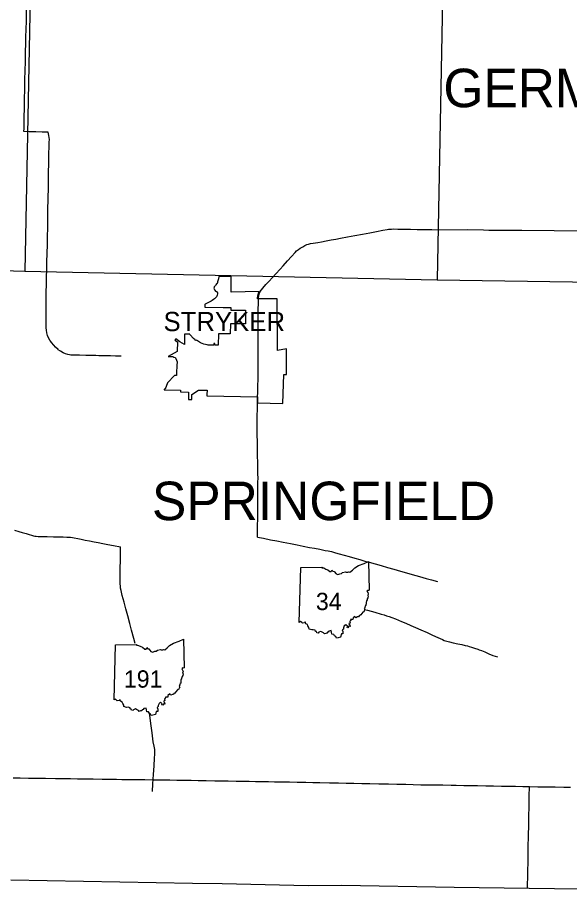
# Model space of a CAD drawing. Extents: x -232 to 448, y 619 to 1059.
# Drawn here: x -84.83 to -55.4, y 850.04 to 896.53 of the extents above; entities that cross this region are included whole.
import ezdxf

# ---------------------------------------------------------------- set-up
doc = ezdxf.new("R2010")
doc.units = 0
doc.layers.add('Default', color=7, linetype='Continuous')

msp = doc.modelspace()

# ---------------------------------------------------------------- linework, layer by layer
at = {"layer": 'Default'}
for p, q in [((-83.673, 921.377), (-84.441, 883.001)), ((-84.441, 883.001), (-62.463, 882.554)), ((-73.431, 882.716), (-74.093, 882.716)), ((-74.84, 881.232), (-74.843, 881.089)), ((-73.454, 881.067), (-73.455, 880.93)), ((-73.455, 880.93), (-72.67, 880.926)), ((-75.919, 879.658), (-75.933, 879.093)), ((-75.652, 879.653), (-75.919, 879.658)), ((-76.383, 879.404), (-76.435, 879.327)), ((-76.435, 879.327), (-76.303, 879.247)), ((-76.303, 879.247), (-76.315, 878.719)), ((-75.293, 879.324), (-75.308, 879.307)), ((-74.367, 879.16), (-74.371, 879.067)), ((-74.315, 879.159), (-74.367, 879.16)), ((-74.312, 879.065), (-74.315, 879.159)), ((-76.315, 878.719), (-76.789, 878.466)), ((-76.452, 877.452), (-76.826, 877.048)), ((-76.357, 877.447), (-76.452, 877.452)), ((-76.826, 877.048), (-76.948, 876.726)), ((-77.005, 876.722), (-77.006, 876.686)), ((-77.006, 876.686), (-76.134, 876.656)), ((-76.948, 876.726), (-77.005, 876.722)), ((-76.134, 876.656), (-76.136, 876.578)), ((-76.136, 876.578), (-75.708, 876.565)), ((-75.708, 876.565), (-75.711, 876.161)), ((-75.535, 876.158), (-75.532, 876.435)), ((-75.532, 876.435), (-75.174, 876.668)), ((-75.174, 876.668), (-74.726, 876.661)), ((-75.711, 876.161), (-75.535, 876.158)), ((-69.809, 864.287), (-69.727, 867.216)), ((-69.809, 864.287), (-69.727, 867.216)), ((-79.678, 860.153), (-79.596, 863.082)), ((-79.678, 860.153), (-79.596, 863.082))]:
    msp.add_line(p, q, dxfattribs=at)
for points in [[(-61.94, 909.617), (-62.463, 882.554)], [(-84.481, 890.806), (-84.471, 891.214), (-84.461, 891.703), (-84.451, 892.205), (-84.442, 892.68), (-84.429, 893.224), (-84.422, 893.695), (-84.409, 894.185), (-84.394, 894.709), (-84.382, 895.128), (-84.375, 895.496), (-84.365, 895.885), (-84.352, 896.349), (-84.347, 896.827), (-84.337, 897.301), (-84.328, 897.774), (-84.328, 897.781)], [(-83.049, 879.26), (-83.102, 879.334), (-83.174, 879.458), (-83.223, 879.573), (-83.259, 879.715), (-83.283, 879.866), (-83.295, 879.992), (-83.3, 880.171), (-83.3, 880.459), (-83.307, 880.724), (-83.301, 880.944), (-83.302, 881.302), (-83.298, 881.613), (-83.296, 881.935), (-83.29, 882.244), (-83.284, 882.663), (-83.271, 883.122), (-83.261, 883.5), (-83.251, 883.948), (-83.237, 884.435), (-83.233, 884.836), (-83.219, 885.334), (-83.212, 885.827), (-83.205, 886.389), (-83.194, 886.763), (-83.193, 887.01), (-83.182, 887.351), (-83.174, 887.75), (-83.168, 888.262), (-83.159, 888.755), (-83.151, 889.282), (-83.144, 889.631), (-83.133, 889.884), (-83.13, 890.03), (-83.14, 890.141), (-83.152, 890.236), (-83.175, 890.331), (-83.198, 890.41), (-83.517, 890.421), (-83.85, 890.427), (-84.204, 890.437), (-84.482, 890.447), (-84.481, 890.607), (-84.481, 890.806)], [(-71.984, 881.538), (-71.982, 881.593), (-71.972, 881.686), (-71.953, 881.757), (-71.929, 881.835), (-71.886, 881.924), (-71.826, 882.009), (-71.75, 882.104), (-71.583, 882.289), (-71.41, 882.474), (-71.253, 882.647), (-71.057, 882.865), (-70.835, 883.108), (-70.664, 883.3), (-70.436, 883.555), (-70.229, 883.785), (-70.028, 883.998), (-69.948, 884.083), (-69.855, 884.163), (-69.759, 884.234), (-69.626, 884.313), (-69.515, 884.372), (-69.403, 884.423), (-69.32, 884.448), (-69.214, 884.478), (-69.074, 884.501), (-68.824, 884.543), (-68.617, 884.577), (-68.369, 884.62), (-68.111, 884.671), (-67.863, 884.717), (-67.613, 884.764), (-67.233, 884.837), (-66.85, 884.91), (-66.433, 884.986), (-66.055, 885.057), (-65.699, 885.125), (-65.36, 885.189), (-65.123, 885.23), (-65.054, 885.243), (-64.978, 885.251), (-64.898, 885.255), (-64.784, 885.257), (-64.55, 885.251), (-64.229, 885.245), (-63.884, 885.239), (-63.532, 885.235), (-63.158, 885.23), (-62.75, 885.224), (-62.411, 885.218)], [(-62.411, 885.218), (-60.819, 885.234), (-59.99, 885.206), (-59.711, 885.198), (-57.944, 885.192), (-54.499, 885.158), (-51.585, 885.128), (-50.017, 885.099), (-47.59, 885.046), (-46.955, 885.03)], [(-116.86, 883.788), (-95.963, 883.341), (-84.441, 883.001)], [(-74.093, 882.716), (-74.115, 882.601), (-74.164, 882.445), (-74.173, 882.398), (-74.193, 882.356), (-74.221, 882.328), (-74.258, 882.285), (-74.279, 882.238), (-74.301, 882.205), (-74.336, 882.165), (-74.342, 882.154), (-74.348, 882.129), (-74.359, 882.093), (-74.331, 882.014), (-74.305, 881.988), (-74.268, 881.95), (-74.223, 881.927), (-74.171, 881.861), (-74.168, 881.837), (-74.164, 881.794), (-74.176, 881.73), (-74.224, 881.646), (-74.262, 881.596), (-74.324, 881.54), (-74.376, 881.489), (-74.451, 881.441), (-74.513, 881.404), (-74.617, 881.36), (-74.726, 881.307), (-74.817, 881.247), (-74.84, 881.232)], [(-73.447, 881.896), (-73.431, 882.716)], [(-62.463, 882.554), (-51.629, 882.386), (-51.711, 877.081), (-51.822, 871.726)], [(-72.036, 881.535), (-72.033, 881.593), (-72.023, 881.686), (-72.005, 881.757), (-71.98, 881.835), (-71.938, 881.922), (-73.447, 881.896)], [(-70.967, 878.779), (-70.993, 881.525), (-72.036, 881.535)], [(-72.003, 879.319), (-72.001, 879.678), (-71.999, 879.987), (-71.996, 880.374), (-71.996, 880.732), (-71.995, 881.026), (-71.99, 881.24), (-71.987, 881.449), (-71.984, 881.538)], [(-74.843, 881.089), (-73.857, 881.069), (-73.454, 881.067)], [(-72.67, 880.926), (-72.678, 880.208), (-73.473, 880.197), (-73.485, 879.667), (-74.108, 879.673), (-74.124, 879.059), (-74.312, 879.065)], [(-75.439, 879.413), (-75.618, 879.61), (-75.639, 879.636), (-75.649, 879.649), (-75.652, 879.653)], [(-82.653, 878.821), (-82.657, 878.825), (-82.801, 878.949), (-82.9, 879.068), (-83.008, 879.204), (-83.049, 879.26)], [(-76.174, 879.243), (-76.383, 879.404)], [(-75.933, 879.093), (-76.174, 879.243)], [(-75.308, 879.307), (-75.349, 879.337), (-75.358, 879.343), (-75.439, 879.413)], [(-74.709, 879.073), (-74.895, 879.113), (-75.066, 879.186), (-75.293, 879.324)], [(-72.004, 878.993), (-72.003, 879.308), (-72.003, 879.319)], [(-81.69, 878.528), (-81.852, 878.53), (-81.978, 878.531), (-82.054, 878.545), (-82.152, 878.567), (-82.269, 878.605), (-82.391, 878.659), (-82.544, 878.744), (-82.653, 878.821)], [(-74.371, 879.067), (-74.67, 879.065), (-74.709, 879.073)], [(-72.004, 878.4), (-72.004, 878.674), (-72.004, 878.993)], [(-70.495, 877.497), (-70.496, 878.869), (-70.967, 878.779)], [(-80.661, 878.507), (-80.824, 878.512), (-81.18, 878.519), (-81.527, 878.526), (-81.69, 878.528)], [(-79.306, 878.476), (-79.604, 878.485), (-79.866, 878.488), (-80.197, 878.497), (-80.497, 878.503), (-80.661, 878.507)], [(-76.789, 878.466), (-76.748, 878.466), (-76.681, 878.466), (-76.555, 878.456)], [(-76.555, 878.456), (-76.49, 878.43), (-76.431, 878.399), (-76.413, 878.384), (-76.35, 878.255), (-76.322, 878.166), (-76.319, 878.124), (-76.328, 878.024), (-76.343, 877.908), (-76.337, 877.84), (-76.346, 877.735)], [(-72.004, 877.489), (-72.005, 877.527), (-72.007, 877.742), (-72.006, 878.043), (-72.004, 878.384), (-72.004, 878.4)], [(-76.346, 877.735), (-76.349, 877.629)], [(-76.349, 877.629), (-76.357, 877.447)], [(-74.73, 876.354), (-72.036, 876.311), (-72.038, 875.986), (-70.69, 875.952), (-70.635, 877.499)], [(-72.026, 876.36), (-72.024, 876.483), (-72.012, 876.904), (-72.004, 877.255), (-72.003, 877.36), (-72.004, 877.489)], [(-70.635, 877.499), (-70.495, 877.497)], [(-74.726, 876.661), (-74.729, 876.431), (-74.73, 876.354)], [(-72.03, 876.037), (-72.03, 876.124), (-72.026, 876.36)], [(-72.035, 868.83), (-72.031, 869.401), (-72.023, 869.859), (-72.021, 870.367), (-72.015, 870.858), (-72.011, 871.29), (-72.009, 871.733), (-72.008, 872.007), (-72.013, 872.177), (-72.019, 872.494), (-72.023, 872.833), (-72.027, 873.154), (-72.033, 873.534), (-72.043, 873.896), (-72.046, 874.295), (-72.056, 874.608), (-72.055, 874.801), (-72.047, 875.226), (-72.031, 875.729), (-72.03, 876.037)], [(-84.981, 869.203), (-84.761, 869.138), (-84.571, 869.079), (-84.369, 869.02), (-84.198, 868.969), (-84.073, 868.935), (-83.979, 868.906), (-83.897, 868.889), (-83.828, 868.881), (-83.735, 868.872), (-83.647, 868.867), (-83.538, 868.862), (-83.248, 868.856), (-82.909, 868.844), (-82.625, 868.845), (-82.385, 868.842), (-82.2, 868.837), (-82.074, 868.831), (-81.994, 868.829), (-81.904, 868.814), (-81.81, 868.795), (-81.618, 868.758), (-81.442, 868.723), (-81.223, 868.677), (-80.988, 868.632), (-80.744, 868.584), (-80.534, 868.543), (-80.284, 868.494), (-80.008, 868.443), (-79.709, 868.384), (-79.337, 868.313)], [(-72.035, 868.83), (-71.72, 868.768), (-71.342, 868.689), (-70.998, 868.626), (-70.663, 868.557), (-70.284, 868.487), (-69.928, 868.417), (-69.609, 868.354), (-69.259, 868.285), (-68.999, 868.236), (-68.711, 868.181), (-68.428, 868.123), (-68.263, 868.092), (-68.091, 868.056), (-67.875, 867.995), (-67.681, 867.94), (-67.415, 867.864), (-67.142, 867.791), (-66.842, 867.704), (-66.583, 867.631), (-66.305, 867.551), (-66.074, 867.489), (-65.768, 867.403), (-65.44, 867.311), (-65.113, 867.217), (-64.776, 867.122), (-64.407, 867.019), (-64.084, 866.929), (-63.785, 866.836), (-63.407, 866.733), (-63.05, 866.633), (-62.752, 866.548), (-62.444, 866.464)], [(-78.56, 863.163), (-78.634, 863.433), (-78.75, 863.874), (-78.845, 864.226), (-78.954, 864.64), (-79.053, 865.013), (-79.146, 865.365), (-79.245, 865.723), (-79.287, 865.899), (-79.307, 865.992), (-79.331, 866.11), (-79.342, 866.221), (-79.349, 866.343), (-79.348, 866.581), (-79.35, 866.879), (-79.347, 867.204), (-79.342, 867.553), (-79.337, 868.313)], [(-69.727, 867.216), (-68.591, 867.235), (-68.608, 867.199), (-68.501, 867.192), (-68.387, 867.129), (-68.291, 867.09), (-68.173, 866.997), (-68.103, 866.998), (-68.073, 867.074), (-68.019, 867.015), (-67.955, 867.005), (-67.844, 866.865), (-67.752, 866.834), (-67.643, 866.882), (-67.561, 866.89), (-67.501, 866.938), (-67.345, 866.978), (-67.302, 866.954), (-67.219, 866.959), (-67.178, 866.977), (-67.106, 866.961), (-66.979, 867.067), (-66.848, 867.193), (-66.648, 867.311), (-66.348, 867.424), (-66.111, 867.524), (-66.077, 866.004)], [(-69.727, 867.216), (-68.591, 867.235), (-68.608, 867.199), (-68.501, 867.192), (-68.387, 867.129), (-68.291, 867.09), (-68.173, 866.997), (-68.103, 866.998), (-68.073, 867.074), (-68.019, 867.015), (-67.955, 867.005), (-67.844, 866.865), (-67.752, 866.834), (-67.643, 866.882), (-67.561, 866.89), (-67.501, 866.938), (-67.345, 866.978), (-67.302, 866.954), (-67.219, 866.959), (-67.178, 866.977), (-67.106, 866.961), (-66.979, 867.067), (-66.848, 867.193), (-66.648, 867.311), (-66.348, 867.424), (-66.111, 867.524), (-66.077, 866.004)], [(-66.077, 866.004), (-66.112, 865.983), (-66.166, 865.993), (-66.203, 865.95), (-66.157, 865.879), (-66.136, 865.804), (-66.155, 865.721), (-66.136, 865.653), (-66.149, 865.595), (-66.183, 865.539), (-66.195, 865.484), (-66.224, 865.427), (-66.222, 865.395), (-66.249, 865.37), (-66.244, 865.275), (-66.258, 865.222), (-66.254, 865.177), (-66.299, 865.165), (-66.288, 865.127), (-66.317, 865.098), (-66.311, 865.048), (-66.343, 865.017), (-66.312, 864.953), (-66.337, 864.932), (-66.358, 864.855), (-66.416, 864.839), (-66.531, 864.697), (-66.572, 864.644), (-66.618, 864.63), (-66.643, 864.575), (-66.7, 864.575), (-66.785, 864.537), (-66.84, 864.603), (-66.937, 864.524), (-66.948, 864.432), (-67.07, 864.435), (-67.065, 864.389), (-67.093, 864.376), (-67.118, 864.329), (-67.103, 864.247), (-67.16, 864.226), (-67.153, 864.178), (-67.117, 864.149), (-67.1, 864.058), (-67.161, 864.076), (-67.211, 864), (-67.262, 864.018), (-67.246, 864.083), (-67.332, 864.161), (-67.414, 864.098), (-67.457, 863.998), (-67.457, 863.931), (-67.518, 863.89), (-67.479, 863.795), (-67.486, 863.729), (-67.485, 863.667), (-67.561, 863.669), (-67.608, 863.501)], [(-66.077, 866.004), (-66.112, 865.983), (-66.166, 865.993), (-66.203, 865.95), (-66.157, 865.879), (-66.136, 865.804), (-66.155, 865.721), (-66.136, 865.653), (-66.149, 865.595), (-66.183, 865.539), (-66.195, 865.484), (-66.224, 865.427), (-66.222, 865.395), (-66.249, 865.37), (-66.244, 865.275), (-66.258, 865.222), (-66.254, 865.177), (-66.299, 865.165), (-66.288, 865.127), (-66.317, 865.098), (-66.311, 865.048), (-66.343, 865.017), (-66.312, 864.953), (-66.337, 864.932), (-66.358, 864.855), (-66.416, 864.839), (-66.531, 864.697), (-66.572, 864.644), (-66.618, 864.63), (-66.643, 864.575), (-66.7, 864.575), (-66.785, 864.537), (-66.84, 864.603), (-66.937, 864.524), (-66.948, 864.432), (-67.07, 864.435), (-67.065, 864.389), (-67.093, 864.376), (-67.118, 864.329), (-67.103, 864.247), (-67.16, 864.226), (-67.153, 864.178), (-67.117, 864.149), (-67.1, 864.058), (-67.161, 864.076), (-67.211, 864), (-67.262, 864.018), (-67.246, 864.083), (-67.332, 864.161), (-67.414, 864.098), (-67.457, 863.998), (-67.457, 863.931), (-67.518, 863.89), (-67.479, 863.795), (-67.486, 863.729), (-67.485, 863.667), (-67.561, 863.669), (-67.608, 863.501)], [(-66.325, 864.98), (-66.179, 864.938), (-65.787, 864.829), (-65.447, 864.728), (-65.29, 864.687), (-65.16, 864.639), (-65.017, 864.592), (-64.877, 864.54), (-64.684, 864.47), (-64.521, 864.41), (-64.351, 864.335), (-64.121, 864.239), (-63.857, 864.126), (-63.61, 864.02), (-63.322, 863.896), (-62.993, 863.742), (-62.699, 863.601), (-62.417, 863.481), (-62.182, 863.365), (-62.085, 863.327), (-62.018, 863.303), (-61.938, 863.282), (-61.808, 863.251), (-61.605, 863.203), (-61.354, 863.146), (-61.15, 863.103), (-60.96, 863.058), (-60.846, 863.032), (-60.748, 863.002), (-60.636, 862.968), (-60.459, 862.909), (-60.296, 862.855), (-60.212, 862.831), (-60.097, 862.783), (-59.916, 862.709), (-59.703, 862.618), (-59.482, 862.529), (-59.25, 862.451)], [(-67.608, 863.501), (-67.74, 863.469), (-67.832, 863.449), (-67.865, 863.526), (-67.931, 863.566), (-67.973, 863.643), (-68.068, 863.654), (-68.09, 863.759), (-68.101, 863.845), (-68.23, 863.824), (-68.266, 863.771), (-68.311, 863.757), (-68.338, 863.704), (-68.401, 863.7), (-68.468, 863.675), (-68.512, 863.727), (-68.621, 863.779), (-68.671, 863.806), (-68.774, 863.764), (-68.796, 863.715), (-68.878, 863.736), (-68.898, 863.791), (-68.947, 863.808), (-68.958, 863.866), (-69.065, 863.897), (-69.146, 863.885), (-69.289, 863.932), (-69.298, 864.009), (-69.347, 864.102), (-69.372, 864.167), (-69.463, 864.217), (-69.482, 864.294), (-69.511, 864.292), (-69.537, 864.26), (-69.638, 864.246), (-69.678, 864.278), (-69.734, 864.331), (-69.809, 864.287)], [(-67.608, 863.501), (-67.74, 863.469), (-67.832, 863.449), (-67.865, 863.526), (-67.931, 863.566), (-67.973, 863.643), (-68.068, 863.654), (-68.09, 863.759), (-68.101, 863.845), (-68.23, 863.824), (-68.266, 863.771), (-68.311, 863.757), (-68.338, 863.704), (-68.401, 863.7), (-68.468, 863.675), (-68.512, 863.727), (-68.621, 863.779), (-68.671, 863.806), (-68.774, 863.764), (-68.796, 863.715), (-68.878, 863.736), (-68.898, 863.791), (-68.947, 863.808), (-68.958, 863.866), (-69.065, 863.897), (-69.146, 863.885), (-69.289, 863.932), (-69.298, 864.009), (-69.347, 864.102), (-69.372, 864.167), (-69.463, 864.217), (-69.482, 864.294), (-69.511, 864.292), (-69.537, 864.26), (-69.638, 864.246), (-69.678, 864.278), (-69.734, 864.331), (-69.809, 864.287)], [(-79.596, 863.082), (-78.46, 863.101), (-78.477, 863.066), (-78.37, 863.058), (-78.256, 862.996), (-78.16, 862.956), (-78.042, 862.863), (-77.971, 862.864), (-77.942, 862.94), (-77.888, 862.881), (-77.824, 862.871), (-77.713, 862.731), (-77.621, 862.7), (-77.512, 862.748), (-77.43, 862.756), (-77.37, 862.804), (-77.214, 862.844), (-77.171, 862.82), (-77.088, 862.825), (-77.047, 862.843), (-76.975, 862.827), (-76.848, 862.933), (-76.717, 863.059), (-76.517, 863.177), (-76.217, 863.29), (-75.98, 863.39), (-75.946, 861.87)], [(-79.596, 863.082), (-78.46, 863.101), (-78.477, 863.066), (-78.37, 863.058), (-78.256, 862.996), (-78.16, 862.956), (-78.042, 862.863), (-77.971, 862.864), (-77.942, 862.94), (-77.888, 862.881), (-77.824, 862.871), (-77.713, 862.731), (-77.621, 862.7), (-77.512, 862.748), (-77.43, 862.756), (-77.37, 862.804), (-77.214, 862.844), (-77.171, 862.82), (-77.088, 862.825), (-77.047, 862.843), (-76.975, 862.827), (-76.848, 862.933), (-76.717, 863.059), (-76.517, 863.177), (-76.217, 863.29), (-75.98, 863.39), (-75.946, 861.87)], [(-75.946, 861.87), (-75.981, 861.849), (-76.035, 861.859), (-76.072, 861.816), (-76.026, 861.745), (-76.005, 861.67), (-76.024, 861.587), (-76.005, 861.519), (-76.018, 861.462), (-76.052, 861.405), (-76.064, 861.35), (-76.093, 861.293), (-76.091, 861.261), (-76.118, 861.236), (-76.113, 861.141), (-76.127, 861.088), (-76.123, 861.043), (-76.168, 861.031), (-76.157, 860.993), (-76.186, 860.964), (-76.18, 860.914), (-76.212, 860.883), (-76.181, 860.819), (-76.206, 860.799), (-76.227, 860.721), (-76.285, 860.705), (-76.4, 860.564), (-76.441, 860.51), (-76.487, 860.497), (-76.512, 860.441), (-76.569, 860.441), (-76.654, 860.403), (-76.709, 860.469), (-76.806, 860.39), (-76.817, 860.298), (-76.939, 860.301), (-76.934, 860.255), (-76.962, 860.242), (-76.987, 860.195), (-76.972, 860.113), (-77.029, 860.092), (-77.022, 860.045), (-76.986, 860.015), (-76.969, 859.924), (-77.03, 859.943), (-77.08, 859.866), (-77.131, 859.884), (-77.115, 859.949), (-77.201, 860.027), (-77.283, 859.965), (-77.326, 859.864), (-77.326, 859.797), (-77.387, 859.756), (-77.348, 859.661), (-77.355, 859.595), (-77.354, 859.533), (-77.43, 859.535), (-77.477, 859.367)], [(-75.946, 861.87), (-75.981, 861.849), (-76.035, 861.859), (-76.072, 861.816), (-76.026, 861.745), (-76.005, 861.67), (-76.024, 861.587), (-76.005, 861.519), (-76.018, 861.462), (-76.052, 861.405), (-76.064, 861.35), (-76.093, 861.293), (-76.091, 861.261), (-76.118, 861.236), (-76.113, 861.141), (-76.127, 861.088), (-76.123, 861.043), (-76.168, 861.031), (-76.157, 860.993), (-76.186, 860.964), (-76.18, 860.914), (-76.212, 860.883), (-76.181, 860.819), (-76.206, 860.799), (-76.227, 860.721), (-76.285, 860.705), (-76.4, 860.564), (-76.441, 860.51), (-76.487, 860.497), (-76.512, 860.441), (-76.569, 860.441), (-76.654, 860.403), (-76.709, 860.469), (-76.806, 860.39), (-76.817, 860.298), (-76.939, 860.301), (-76.934, 860.255), (-76.962, 860.242), (-76.987, 860.195), (-76.972, 860.113), (-77.029, 860.092), (-77.022, 860.045), (-76.986, 860.015), (-76.969, 859.924), (-77.03, 859.943), (-77.08, 859.866), (-77.131, 859.884), (-77.115, 859.949), (-77.201, 860.027), (-77.283, 859.965), (-77.326, 859.864), (-77.326, 859.797), (-77.387, 859.756), (-77.348, 859.661), (-77.355, 859.595), (-77.354, 859.533), (-77.43, 859.535), (-77.477, 859.367)], [(-77.477, 859.367), (-77.609, 859.335), (-77.701, 859.316), (-77.734, 859.392), (-77.8, 859.432), (-77.842, 859.509), (-77.937, 859.52), (-77.959, 859.625), (-77.97, 859.711), (-78.099, 859.69), (-78.135, 859.637), (-78.18, 859.623), (-78.207, 859.571), (-78.27, 859.566), (-78.337, 859.541), (-78.38, 859.593), (-78.49, 859.645), (-78.54, 859.672), (-78.643, 859.63), (-78.665, 859.581), (-78.747, 859.603), (-78.767, 859.658), (-78.816, 859.674), (-78.827, 859.732), (-78.934, 859.764), (-79.015, 859.751), (-79.158, 859.798), (-79.167, 859.875), (-79.216, 859.968), (-79.241, 860.033), (-79.332, 860.083), (-79.351, 860.16), (-79.38, 860.158), (-79.406, 860.127), (-79.507, 860.112), (-79.547, 860.144), (-79.603, 860.198), (-79.678, 860.153)], [(-77.477, 859.367), (-77.609, 859.335), (-77.701, 859.316), (-77.734, 859.392), (-77.8, 859.432), (-77.842, 859.509), (-77.937, 859.52), (-77.959, 859.625), (-77.97, 859.711), (-78.099, 859.69), (-78.135, 859.637), (-78.18, 859.623), (-78.207, 859.571), (-78.27, 859.566), (-78.337, 859.541), (-78.38, 859.593), (-78.49, 859.645), (-78.54, 859.672), (-78.643, 859.63), (-78.665, 859.581), (-78.747, 859.603), (-78.767, 859.658), (-78.816, 859.674), (-78.827, 859.732), (-78.934, 859.764), (-79.015, 859.751), (-79.158, 859.798), (-79.167, 859.875), (-79.216, 859.968), (-79.241, 860.033), (-79.332, 860.083), (-79.351, 860.16), (-79.38, 860.158), (-79.406, 860.127), (-79.507, 860.112), (-79.547, 860.144), (-79.603, 860.198), (-79.678, 860.153)], [(-77.634, 855.262), (-77.608, 855.672), (-77.573, 856.179), (-77.546, 856.636), (-77.524, 857.039), (-77.508, 857.254), (-77.503, 857.361), (-77.503, 857.426), (-77.515, 857.501), (-77.545, 857.693), (-77.59, 857.918), (-77.608, 858.083), (-77.653, 858.395), (-77.719, 858.888), (-77.778, 859.339), (-77.789, 859.413)], [(-85.059, 856), (-84.677, 855.991), (-84.243, 855.987), (-83.842, 855.982), (-83.342, 855.976), (-82.811, 855.969), (-82.371, 855.963), (-81.995, 855.956), (-81.625, 855.952), (-81.218, 855.946), (-80.79, 855.94), (-80.311, 855.935), (-79.9, 855.927), (-79.556, 855.924), (-79.26, 855.919), (-78.829, 855.911), (-78.403, 855.905), (-78.043, 855.903), (-77.611, 855.897), (-77.091, 855.893), (-76.715, 855.888), (-76.328, 855.881), (-75.95, 855.875), (-75.567, 855.868), (-75.197, 855.864), (-74.765, 855.853), (-74.307, 855.846), (-73.959, 855.841), (-73.602, 855.835), (-73.604, 855.835), (-73.178, 855.827), (-72.812, 855.818), (-72.497, 855.813)], [(-72.497, 855.813), (-72.481, 855.813), (-72.146, 855.808), (-71.798, 855.802), (-71.453, 855.796), (-71.126, 855.789), (-70.678, 855.782), (-70.332, 855.779), (-69.929, 855.767), (-69.465, 855.76), (-69.084, 855.754), (-68.706, 855.745), (-68.19, 855.736), (-67.721, 855.725), (-67.3, 855.717), (-66.903, 855.71), (-66.467, 855.704), (-66.054, 855.692), (-65.565, 855.684), (-65.055, 855.672), (-64.6, 855.665), (-64.13, 855.658), (-63.739, 855.649), (-63.326, 855.631), (-62.947, 855.635), (-62.565, 855.628), (-62.148, 855.622), (-61.718, 855.616), (-61.437, 855.61), (-61.029, 855.599), (-60.642, 855.591), (-60.303, 855.583), (-59.855, 855.577), (-59.457, 855.569), (-59.033, 855.562), (-58.657, 855.555), (-58.275, 855.547), (-57.891, 855.541), (-57.535, 855.537), (-57.09, 855.527), (-56.594, 855.518), (-56.169, 855.513), (-55.709, 855.507), (-55.349, 855.5)], [(-57.642, 850.117), (-57.629, 850.903), (-57.613, 851.641), (-57.599, 852.288), (-57.586, 852.921), (-57.575, 853.472), (-57.566, 854.004), (-57.558, 854.396), (-57.545, 855.01), (-57.535, 855.537)], [(-85.18, 850.564), (-75.508, 850.389), (-73.913, 850.374), (-69.334, 850.268), (-67.533, 850.285), (-61.557, 850.169), (-52.202, 850.044)]]:
    msp.add_lwpolyline(points, dxfattribs=at)

# ---------------------------------------------------------------- texts
for s, height, p in [('GERMAN', 2.052, (-62.127, 891.747)), ('STRYKER', 1.026, (-77.045, 879.81)), ('SPRINGFIELD', 2.052, (-77.659, 869.735)), ('34', 0.9234, (-68.923, 864.94)), ('191', 0.9234, (-79.159, 860.806))]:
    msp.add_text(s, height=height, dxfattribs=at).set_placement(p)

doc.saveas('drawing.dxf')
